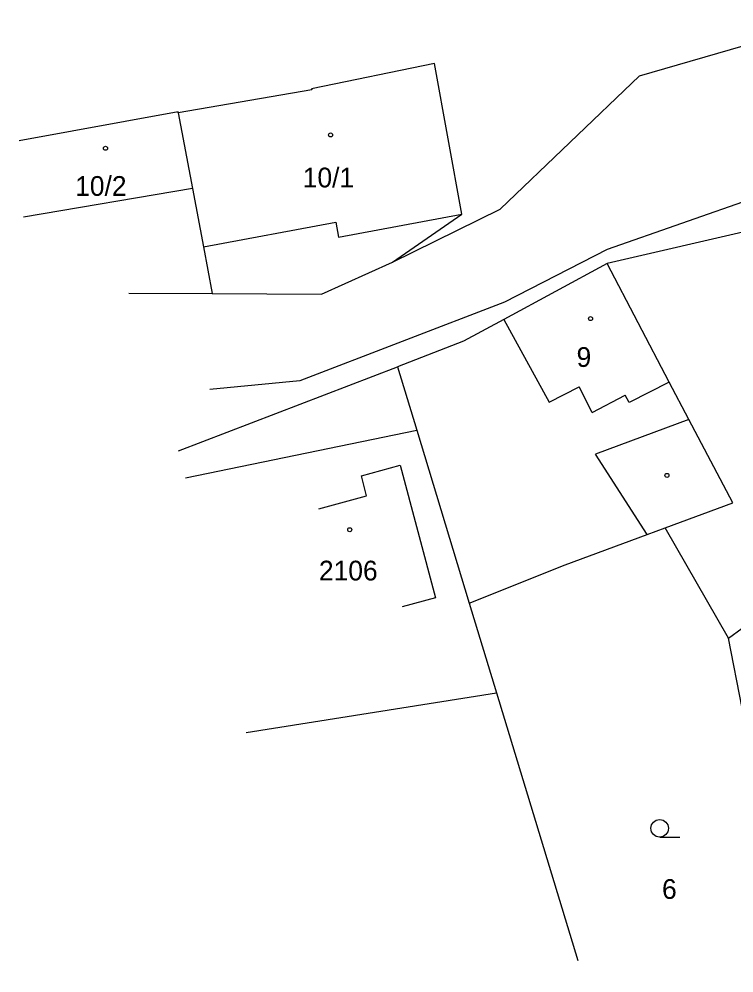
# Model space of a CAD drawing. Extents: x -866656 to -858817, y -1041816 to -1038653.
# Drawn here: x -865820.8 to -865759.2, y -1040013.1 to -1039930.9 of the extents above; entities that cross this region are included whole.
import ezdxf

# ---------------------------------------------------------------- set-up
doc = ezdxf.new("R2010")
doc.units = 0
for name, color, linetype in [('Hranice parcel', 7, 'Continuous'), ('Parcelní čísla', 7, 'Continuous'), ('Vnitřní kresba', 7, 'Continuous'), ('Značky budov', 7, 'Continuous'), ('Značky kultur', 7, 'Continuous')]:
    doc.layers.add(name, color=color, linetype=linetype)

msp = doc.modelspace()

# ---------------------------------------------------------------- linework, layer by layer
at = {"layer": 'Hranice parcel'}
for p, q in [((-865675.25, -1039917.66), (-865770.15, -1039950.79)), ((-865767.37, -1039935.83), (-865743.95, -1039929.03)), ((-865785.01, -1039934.78), (-865795.6, -1039936.95)), ((-865782.65, -1039947.77), (-865785.01, -1039934.78)), ((-865779.35, -1039947.33), (-865767.37, -1039935.83)), ((-865795.58, -1039937.05), (-865807.08, -1039939.04)), ((-865795.6, -1039936.95), (-865795.58, -1039937.05)), ((-865807.1, -1039938.93), (-865820.79, -1039941.44)), ((-865807.08, -1039939.04), (-865807.1, -1039938.93)), ((-865807.08, -1039939.04), (-865805.85, -1039945.56)), ((-865805.85, -1039945.56), (-865804.91, -1039950.57)), ((-865788.64, -1039951.9), (-865779.35, -1039947.33)), ((-865750.17, -1039947.4), (-865770.14, -1039952.02)), ((-865788.64, -1039951.9), (-865782.65, -1039947.77)), ((-865804.91, -1039950.57), (-865804.15, -1039954.6)), ((-865770.15, -1039950.79), (-865778.99, -1039955.33)), ((-865794.76, -1039954.66), (-865788.64, -1039951.9)), ((-865770.14, -1039952.02), (-865779.05, -1039956.83)), ((-865764.81, -1039962.24), (-865770.14, -1039952.02)), ((-865811.35, -1039954.56), (-865804.15, -1039954.6)), ((-865804.15, -1039954.6), (-865794.76, -1039954.66)), ((-865778.99, -1039955.33), (-865796.62, -1039962.13)), ((-865779.05, -1039956.83), (-865782.51, -1039958.7)), ((-865782.51, -1039958.7), (-865788.21, -1039960.9)), ((-865807.06, -1039968.16), (-865788.21, -1039960.9)), ((-865788.21, -1039960.9), (-865786.55, -1039966.37)), ((-865796.62, -1039962.13), (-865804.36, -1039962.87)), ((-865763.12, -1039965.44), (-865764.81, -1039962.24)), ((-865759.33, -1039972.64), (-865763.12, -1039965.44)), ((-865806.46, -1039970.47), (-865786.55, -1039966.37)), ((-865786.55, -1039966.37), (-865782.02, -1039981.27)), ((-865791.3, -1039970.31), (-865787.97, -1039969.4)), ((-865787.97, -1039969.4), (-865784.94, -1039980.82)), ((-865790.88, -1039972.04), (-865791.3, -1039970.31)), ((-865794.97, -1039973.15), (-865790.88, -1039972.04)), ((-865765.14, -1039974.79), (-865759.33, -1039972.64)), ((-865766.69, -1039975.36), (-865765.14, -1039974.79)), ((-865759.69, -1039984.28), (-865765.14, -1039974.79)), ((-865773.76, -1039977.98), (-865766.69, -1039975.36)), ((-865782.02, -1039981.27), (-865773.76, -1039977.98)), ((-865759.69, -1039984.28), (-865751.51, -1039978.24)), ((-865784.94, -1039980.82), (-865787.79, -1039981.58)), ((-865782.02, -1039981.27), (-865779.67, -1039989)), ((-865754.11, -1040013.14), (-865759.69, -1039984.28)), ((-865801.23, -1039992.43), (-865779.67, -1039989)), ((-865779.67, -1039989), (-865772.66, -1040012.07))]:
    msp.add_line(p, q, dxfattribs=at)
at = {"layer": 'Vnitřní kresba'}
for p, q in [((-865805.85, -1039945.56), (-865820.42, -1039948.02)), ((-865804.91, -1039950.57), (-865793.52, -1039948.46)), ((-865793.52, -1039948.46), (-865793.28, -1039949.74)), ((-865793.28, -1039949.74), (-865782.65, -1039947.77)), ((-865779.05, -1039956.83), (-865775.14, -1039963.95)), ((-865764.81, -1039962.24), (-865768.26, -1039963.98)), ((-865775.14, -1039963.95), (-865772.57, -1039962.63)), ((-865771.43, -1039964.86), (-865772.57, -1039962.63)), ((-865771.43, -1039964.86), (-865768.59, -1039963.36)), ((-865768.26, -1039963.98), (-865768.59, -1039963.36)), ((-865763.12, -1039965.44), (-865771.16, -1039968.45)), ((-865766.69, -1039975.36), (-865771.16, -1039968.45))]:
    msp.add_line(p, q, dxfattribs=at)
at = {"layer": 'Značky budov'}
for centre in [(-865793.967, -1039940.929), (-865813.347, -1039942.079), (-865771.577, -1039956.759), (-865764.997, -1039970.269), (-865792.317, -1039974.949)]:
    msp.add_circle(centre, 0.175, dxfattribs=at)
at = {"layer": 'Značky kultur'}
msp.add_line((-865765.623, -1040001.43), (-865763.873, -1040001.43), dxfattribs=at)
msp.add_circle((-865765.623, -1040000.68), 0.75, dxfattribs=at)

# ---------------------------------------------------------------- texts
at = {"layer": 'Parcelní čísla'}
for s, p in [('10/2', (-865815.961, -1039946.179)), ('10/1', (-865796.361, -1039945.45)), ('9', (-865772.78, -1039960.919)), ('2106', (-865794.967, -1039979.32)), ('6', (-865765.42, -1040006.76))]:
    msp.add_text(s, height=1.7, dxfattribs=at).set_placement(p)

doc.saveas('drawing.dxf')
